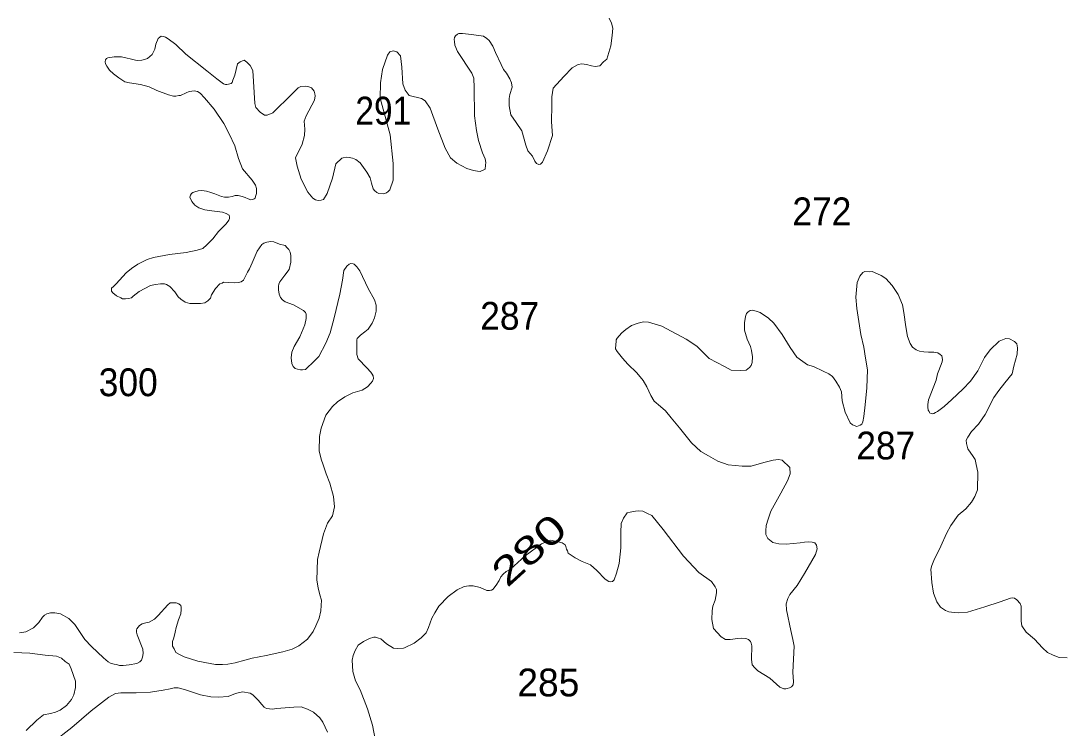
# Model space of a CAD drawing. Extents: x 445.4 to 500, y 8728.7 to 8784.
# Drawn here: x 448.43 to 454.45, y 8776.77 to 8780.84 of the extents above; entities that cross this region are included whole.
import ezdxf
from ezdxf.enums import TextEntityAlignment as Align

# ---------------------------------------------------------------- set-up
doc = ezdxf.new("R2010")
doc.units = 0
doc.header["$LTSCALE"] = 0.064
doc.layers.add('2', color=7, linetype='Continuous', lineweight=13)
doc.layers.add('21', color=7, linetype='Continuous')
doc.layers.add('61', color=7, linetype='Continuous')

msp = doc.modelspace()

# ---------------------------------------------------------------- linework, layer by layer
at = {"layer": '2'}
for points in [[(451.5512, 8780.5214), (451.6006, 8780.5708), (451.6344, 8780.5889), (451.6561, 8780.5937), (451.6814, 8780.5889), (451.7116, 8780.5828), (451.7321, 8780.578), (451.7586, 8780.5828), (451.7791, 8780.6045), (451.799, 8780.6197), (451.8219, 8780.6968), (451.8304, 8780.7558), (451.8328, 8780.798), (451.8267, 8780.8269), (451.8123, 8780.8558)], [(450.1689, 8779.8123), (450.1912, 8779.8476), (450.221, 8779.935), (450.2415, 8780.0187), (450.275, 8780.0503), (450.2834, 8780.053), (450.2993, 8780.0562), (450.3174, 8780.0548), (450.3356, 8780.0512), (450.356, 8780.043), (450.38, 8780.0236), (450.4195, 8779.971), (450.4378, 8779.9373), (450.4455, 8779.9065), (450.4546, 8779.8744), (450.4631, 8779.8648), (450.4759, 8779.8531), (450.4876, 8779.8467), (450.5164, 8779.8457), (450.5313, 8779.851), (450.542, 8779.8595), (450.5505, 8779.868), (450.5694, 8779.9241), (450.5694, 8780.0209), (450.5522, 8780.1843), (450.4947, 8780.396), (450.4969, 8780.4842), (450.5098, 8780.5616), (450.5378, 8780.6433), (450.5505, 8780.6627), (450.5701, 8780.6691), (450.5916, 8780.6627), (450.6131, 8780.639), (450.6196, 8780.5745), (450.6261, 8780.4777), (450.639, 8780.4412), (450.6627, 8780.4111), (450.7337, 8780.3939), (450.7552, 8780.381), (450.7832, 8780.338), (450.8263, 8780.2175), (450.8694, 8780.1079), (450.9005, 8780.0529), (450.9374, 8780.0223), (450.9939, 8779.9911), (451.0319, 8779.9801), (451.0562, 8779.9756), (451.0706, 8779.9747), (451.0985, 8779.9872), (451.1021, 8780.0097), (451.103, 8780.025), (451.0985, 8780.0466), (451.085, 8780.0816), (451.0616, 8780.1517), (451.0504, 8780.2092), (451.0376, 8780.2953), (451.0358, 8780.456), (451.034, 8780.511), (451.023, 8780.5403), (450.9404, 8780.665), (450.9255, 8780.7014), (450.9229, 8780.7224), (450.9216, 8780.7343), (450.9229, 8780.7455), (450.9281, 8780.7553), (450.9394, 8780.7646), (450.9486, 8780.7672), (450.969, 8780.7685), (451.0204, 8780.7632), (451.0896, 8780.7521), (451.1094, 8780.7402), (451.1226, 8780.727), (451.1443, 8780.6961), (451.1581, 8780.6593), (451.1923, 8780.5907), (451.2047, 8780.561), (451.2228, 8780.5393), (451.2421, 8780.508), (451.2517, 8780.4851), (451.2541, 8780.4598), (451.2421, 8780.4177), (451.2372, 8780.3948), (451.2372, 8780.3514), (451.2469, 8780.3009), (451.2782, 8780.2563), (451.3096, 8780.2081), (451.3327, 8780.1253), (451.3448, 8780.0928), (451.3713, 8780.0615), (451.3846, 8780.0326), (451.3942, 8780.0206), (451.4075, 8780.0145), (451.4184, 8780.0169), (451.4292, 8780.0278), (451.4582, 8780.0928), (451.4859, 8780.182), (451.4811, 8780.2602), (451.4825, 8780.3564), (451.4825, 8780.4034), (451.4909, 8780.4528), (451.5512, 8780.5214)], [(449.6815, 8780.0481), (449.6589, 8780.1215), (449.6262, 8780.1911), (449.5962, 8780.2495), (449.5411, 8780.3329), (449.4849, 8780.3984), (449.4599, 8780.4251), (449.444, 8780.4343), (449.4248, 8780.4384), (449.4115, 8780.4368), (449.3964, 8780.4343), (449.3789, 8780.4259), (449.3463, 8780.4118), (449.3372, 8780.4109), (449.3205, 8780.4068), (449.3071, 8780.4076), (449.2779, 8780.4143), (449.2111, 8780.4393), (449.1672, 8780.4613), (449.1179, 8780.4738), (449.0545, 8780.4846), (449.0278, 8780.4905), (448.9919, 8780.5122), (448.961, 8780.5355), (448.9384, 8780.5572), (448.9234, 8780.5797), (448.9151, 8780.593), (448.9142, 8780.6047), (448.9159, 8780.6164), (448.9209, 8780.6239), (448.9301, 8780.628), (448.9651, 8780.633), (448.986, 8780.6347), (449.0077, 8780.633), (449.0328, 8780.6289), (449.0662, 8780.6197), (449.0887, 8780.6139), (449.1004, 8780.613), (449.1254, 8780.6155), (449.1405, 8780.6189), (449.1572, 8780.6247), (449.1839, 8780.6464), (449.1989, 8780.6772), (449.205, 8780.7061), (449.21, 8780.717), (449.215, 8780.7295), (449.2192, 8780.7386), (449.2284, 8780.7478), (449.2367, 8780.752), (449.2493, 8780.7503), (449.2618, 8780.747), (449.2768, 8780.7378), (449.3211, 8780.7045), (449.377, 8780.6494), (449.4984, 8780.5529), (449.556, 8780.507), (449.5944, 8780.4787), (449.6061, 8780.4754), (449.6144, 8780.4754), (449.6236, 8780.4762), (449.6386, 8780.4795), (449.6436, 8780.4862), (449.6486, 8780.4995), (449.6562, 8780.5179), (449.6595, 8780.5279), (449.6756, 8780.5932), (449.6898, 8780.6056), (449.7128, 8780.6144), (449.7287, 8780.6038), (449.7482, 8780.5843), (449.7623, 8780.5543), (449.7747, 8780.3652), (449.78, 8780.3422), (449.8048, 8780.3157), (449.8296, 8780.298), (449.845, 8780.2984), (449.8784, 8780.3116), (449.9877, 8780.4197), (450.0231, 8780.4551), (450.0383, 8780.4632), (450.0666, 8780.4642), (450.0849, 8780.4621), (450.1, 8780.4551), (450.1152, 8780.4369), (450.1193, 8780.4217), (450.1213, 8780.4096), (450.1172, 8780.3853), (450.0697, 8780.2944), (450.0585, 8780.263), (450.0616, 8780.2176), (450.0598, 8780.1815), (450.0476, 8780.132), (450.0092, 8780.0531), (450.018, 8780.0057), (450.0404, 8779.9294), (450.0795, 8779.8551), (450.1074, 8779.8197), (450.1242, 8779.8104), (450.1391, 8779.8067), (450.1558, 8779.8086), (450.1689, 8779.8123)], [(449.8664, 8779.5715), (449.843, 8779.5682), (449.8263, 8779.5615), (449.8146, 8779.554), (449.7887, 8779.5148), (449.7587, 8779.449), (449.7441, 8779.4134), (449.7324, 8779.3942), (449.709, 8779.3492), (449.6965, 8779.34), (449.6806, 8779.3359), (449.6581, 8779.3342), (449.6222, 8779.335), (449.5938, 8779.3367), (449.5863, 8779.3325), (449.5737, 8779.3275), (449.5487, 8779.3017), (449.5245, 8779.2641), (449.5195, 8779.2458), (449.5036, 8779.2308), (449.4869, 8779.2183), (449.4627, 8779.2141), (449.4004, 8779.2147), (449.3737, 8779.2222), (449.3495, 8779.2388), (449.3336, 8779.253), (449.3152, 8779.2814), (449.286, 8779.3122), (449.2668, 8779.3247), (449.2551, 8779.328), (449.2317, 8779.328), (449.2042, 8779.3239), (449.1741, 8779.3172), (449.1099, 8779.2839), (449.0748, 8779.2563), (449.0648, 8779.248), (449.0489, 8779.243), (449.0314, 8779.2405), (449.0138, 8779.2422), (449.0038, 8779.2463), (448.9788, 8779.258), (448.9584, 8779.2759), (448.95, 8779.2851), (448.9509, 8779.3026), (448.9625, 8779.3126), (448.9776, 8779.3285), (449.0352, 8779.391), (449.0661, 8779.4168), (449.102, 8779.441), (449.1562, 8779.4685), (449.1925, 8779.4798), (449.2835, 8779.4964), (449.3803, 8779.5089), (449.4429, 8779.5206), (449.4747, 8779.5306), (449.498, 8779.5515), (449.5331, 8779.5865), (449.5662, 8779.6286), (449.6096, 8779.6728), (449.6254, 8779.6945), (449.6296, 8779.7028), (449.6296, 8779.7112), (449.6263, 8779.722), (449.6096, 8779.7328), (449.5895, 8779.7403), (449.5278, 8779.7478), (449.4869, 8779.7537), (449.4535, 8779.7653), (449.429, 8779.7809), (449.4131, 8779.8018), (449.4014, 8779.8268), (449.4056, 8779.8385), (449.4098, 8779.8468), (449.4173, 8779.8526), (449.4298, 8779.8576), (449.4482, 8779.8626), (449.4691, 8779.8643), (449.4958, 8779.861), (449.5216, 8779.8535), (449.545, 8779.8451), (449.5826, 8779.8301), (449.601, 8779.8268), (449.6227, 8779.8268), (449.6435, 8779.831), (449.6619, 8779.836), (449.6786, 8779.8368), (449.702, 8779.831), (449.7195, 8779.8243), (449.737, 8779.8176), (449.7526, 8779.8116), (449.7668, 8779.8141), (449.771, 8779.8174), (449.776, 8779.8208), (449.7794, 8779.83), (449.7835, 8779.8466), (449.7835, 8779.8566), (449.7835, 8779.8758), (449.7785, 8779.8958), (449.7593, 8779.925), (449.7032, 8779.9897), (449.6815, 8780.0481)], [(450.1574, 8777.5069), (450.1485, 8777.5389), (450.1387, 8777.5782), (450.1305, 8777.6236), (450.1343, 8777.7412), (450.1448, 8777.7833), (450.1704, 8777.8891), (450.1918, 8777.9498), (450.2222, 8777.9927), (450.233, 8778.0445), (450.2264, 8778.1048), (450.2055, 8778.1807), (450.1847, 8778.234), (450.1671, 8778.2871), (450.1562, 8778.3196), (450.1454, 8778.3672), (450.147, 8778.4489), (450.1554, 8778.4964), (450.1822, 8778.5712), (450.2214, 8778.6221), (450.2507, 8778.6496), (450.2924, 8778.6771), (450.3391, 8778.7004), (450.3925, 8778.7154), (450.4218, 8778.7354), (450.4426, 8778.7554), (450.4513, 8778.7686), (450.4572, 8778.7828), (450.4547, 8778.7986), (450.4497, 8778.8078), (450.4413, 8778.8203), (450.4179, 8778.8453), (450.3687, 8778.897), (450.362, 8778.9211), (450.3604, 8778.9545), (450.3612, 8778.9917), (450.3612, 8779.0058), (450.3637, 8779.0133), (450.3704, 8779.0217), (450.3829, 8779.0317), (450.4071, 8779.0508), (450.4263, 8779.0675), (450.4488, 8779.1017), (450.463, 8779.1325), (450.4722, 8779.1701), (450.4731, 8779.2041), (450.4639, 8779.235), (450.4264, 8779.3016), (450.3788, 8779.4017), (450.3608, 8779.4259), (450.3533, 8779.4335), (450.3466, 8779.4401), (450.3399, 8779.4435), (450.3274, 8779.4451), (450.3174, 8779.4401), (450.3032, 8779.4301), (450.2874, 8779.4051), (450.279, 8779.3484), (450.264, 8779.2692), (450.2314, 8779.132), (450.2088, 8779.0462), (450.1838, 8778.9854), (450.1429, 8778.9104), (450.107, 8778.8729), (450.0778, 8778.8462), (450.0652, 8778.8354), (450.0494, 8778.8329), (450.0369, 8778.8337), (450.0202, 8778.837), (450.006, 8778.8412), (449.9943, 8778.8521), (449.9876, 8778.8687), (449.9843, 8778.9029), (449.9884, 8778.9354), (450.0018, 8778.9679), (450.0327, 8779.0221), (450.0619, 8779.091), (450.0703, 8779.1277), (450.0703, 8779.1535), (450.0669, 8779.1635), (450.0544, 8779.1752), (449.9968, 8779.2061), (449.9489, 8779.2249), (449.9339, 8779.2349), (449.923, 8779.2482), (449.9147, 8779.2691), (449.9105, 8779.2924), (449.9105, 8779.315), (449.9121, 8779.3266), (449.918, 8779.3391), (449.9472, 8779.3775), (449.9714, 8779.41), (449.9816, 8779.4523), (449.9816, 8779.4915), (449.9774, 8779.5098), (449.9707, 8779.5257), (449.9615, 8779.5357), (449.949, 8779.5474), (449.9164, 8779.5565), (449.8831, 8779.569), (449.8664, 8779.5715)], [(453.6497, 8778.6596), (453.6928, 8778.7729), (453.7008, 8778.81), (453.7089, 8778.829), (453.7281, 8778.8798), (453.7301, 8778.8928), (453.7261, 8778.9128), (453.717, 8778.9209), (453.702, 8778.9309), (453.6809, 8778.9349), (453.6488, 8778.9349), (453.6217, 8778.9369), (453.5976, 8778.9409), (453.5775, 8778.9489), (453.5565, 8778.964), (453.5434, 8778.984), (453.5294, 8779.0241), (453.5183, 8779.0812), (453.507, 8779.1631), (453.4989, 8779.2072), (453.4749, 8779.2663), (453.4397, 8779.3174), (453.4036, 8779.3575), (453.3769, 8779.3751), (453.3388, 8779.3931), (453.3258, 8779.3981), (453.3077, 8779.3971), (453.2826, 8779.3991), (453.2716, 8779.3931), (453.2545, 8779.3721), (453.2395, 8779.335), (453.2304, 8779.2508), (453.2365, 8779.1849), (453.2595, 8779.0356), (453.2766, 8778.9635), (453.2877, 8778.9006), (453.2987, 8778.8325), (453.2937, 8778.7292), (453.2857, 8778.6323), (453.2777, 8778.5642), (453.2716, 8778.5341), (453.2656, 8778.5201), (453.2566, 8778.5141), (453.2476, 8778.5101), (453.2375, 8778.5071), (453.2124, 8778.5161), (453.1984, 8778.5281), (453.1703, 8778.5893), (453.1522, 8778.6544), (453.1482, 8778.7055), (453.1382, 8778.7336), (453.116, 8778.7674), (453.098, 8778.7955), (453.0769, 8778.8095), (453.0438, 8778.8256), (452.9876, 8778.8516), (452.9535, 8778.8616), (452.9264, 8778.8817), (452.8923, 8778.9067), (452.8541, 8778.9619), (452.808, 8779.036), (452.7602, 8779.1016), (452.7291, 8779.1307), (452.6809, 8779.1627), (452.6579, 8779.1707), (452.6378, 8779.1768), (452.6237, 8779.1748), (452.6117, 8779.1657), (452.6027, 8779.1577), (452.5976, 8779.1397), (452.5906, 8779.1026), (452.5916, 8779.0605), (452.6057, 8779.0094), (452.6247, 8778.9663), (452.6308, 8778.9443), (452.6366, 8778.9075), (452.6346, 8778.8745), (452.6286, 8778.8584), (452.6195, 8778.8454), (452.6005, 8778.8314), (452.5674, 8778.8284), (452.5152, 8778.8304), (452.4761, 8778.8514), (452.3878, 8778.8985), (452.3165, 8778.9697), (452.2558, 8779.0094), (452.1153, 8779.0835), (452.039, 8779.1066), (452.0109, 8779.1096), (451.9788, 8779.1016), (451.9417, 8779.0875), (451.9076, 8779.0645), (451.8855, 8779.0464), (451.8705, 8779.0294), (451.8584, 8779.0154), (451.8534, 8779.0064), (451.8524, 8778.9953), (451.8514, 8778.9793), (451.8494, 8778.9532), (451.8594, 8778.9392), (451.8895, 8778.9001)], [(454.4477, 8777.1755), (454.3999, 8777.1776), (454.3668, 8777.1916), (454.3336, 8777.2067), (454.3045, 8777.2337), (454.2584, 8777.2838), (454.2101, 8777.3244), (454.187, 8777.3595), (454.182, 8777.3876), (454.183, 8777.4737), (454.1759, 8777.4878), (454.1569, 8777.5088), (454.1438, 8777.5188), (454.1328, 8777.5218), (454.1218, 8777.5198), (454.0615, 8777.4978), (453.9732, 8777.4687), (453.8729, 8777.4377), (453.8211, 8777.4352), (453.7971, 8777.4362), (453.766, 8777.4402), (453.7469, 8777.4472), (453.7178, 8777.4673), (453.6967, 8777.4973), (453.6777, 8777.5484), (453.6686, 8777.6086), (453.6636, 8777.6857), (453.6676, 8777.7068), (453.6807, 8777.7368), (453.7199, 8777.8178), (453.753, 8777.8909), (453.7771, 8777.938), (453.8192, 8777.9971), (453.8646, 8778.0338), (453.8957, 8778.0709), (453.9148, 8778.105), (453.9308, 8778.1421), (453.9338, 8778.2443), (453.9228, 8778.2881), (453.9168, 8778.3161), (453.9058, 8778.3352), (453.8747, 8778.3783), (453.8687, 8778.4093), (453.8667, 8778.4284), (453.8747, 8778.4454), (453.8958, 8778.4775), (453.9359, 8778.5206), (453.9751, 8778.5753), (454.0243, 8778.6735), (454.0534, 8778.7146), (454.0875, 8778.7587), (454.1298, 8778.8094), (454.1408, 8778.8545), (454.1599, 8778.9237), (454.1619, 8778.9598), (454.1569, 8778.9828), (454.1438, 8778.9958), (454.1157, 8779.0109), (454.0937, 8779.0129), (454.0565, 8778.9978), (454.0044, 8778.9477), (453.9712, 8778.9036), (453.9331, 8778.8275), (453.89, 8778.7683), (453.8463, 8778.7208), (453.7841, 8778.6616), (453.739, 8778.6216), (453.7008, 8778.5935), (453.6888, 8778.5865), (453.6808, 8778.5825), (453.6727, 8778.5795), (453.6647, 8778.5825), (453.6557, 8778.5855), (453.6527, 8778.5925), (453.6477, 8778.6005), (453.6456, 8778.6175), (453.6456, 8778.6336), (453.6497, 8778.6596)], [(451.8895, 8778.9001), (451.9196, 8778.8661), (451.9718, 8778.8161), (452.0089, 8778.772), (452.03, 8778.7359), (452.0521, 8778.6848), (452.0711, 8778.6528), (452.1083, 8778.6227), (452.1363, 8778.5976), (452.1695, 8778.5565), (452.2178, 8778.4997), (452.286, 8778.4125), (452.3402, 8778.3624), (452.3844, 8778.3374), (452.4376, 8778.3073), (452.4968, 8778.2862), (452.578, 8778.2792), (452.6299, 8778.2789), (452.7021, 8778.3), (452.7563, 8778.313), (452.7864, 8778.317), (452.8075, 8778.313), (452.8517, 8778.2714), (452.8542, 8778.234), (452.8392, 8778.194), (452.7993, 8778.1242), (452.7418, 8778.0194), (452.7278, 8777.9736), (452.7162, 8777.9377), (452.713, 8777.9071), (452.714, 8777.886), (452.7246, 8777.8617), (452.7542, 8777.8385), (452.7891, 8777.8311), (452.8303, 8777.83), (452.9107, 8777.8374), (452.936, 8777.8417), (452.9614, 8777.8438), (452.9804, 8777.8417), (452.9952, 8777.8374), (453.0058, 8777.8248), (453.009, 8777.8026), (452.9984, 8777.7699), (452.936, 8777.6601), (452.8947, 8777.5927), (452.8524, 8777.5409), (452.8397, 8777.5167), (452.8312, 8777.486), (452.8323, 8777.4512), (452.8577, 8777.333), (452.8684, 8777.2816), (452.8769, 8777.2425), (452.8737, 8777.1676), (452.8684, 8777.0937), (452.8726, 8777.0377), (452.8705, 8777.0208), (452.861, 8777.0092), (452.8501, 8777.0036), (452.8367, 8776.9997), (452.8293, 8776.9976), (452.8166, 8776.9976), (452.7944, 8777.0071), (452.7373, 8777.0588), (452.6675, 8777.101), (452.6506, 8777.119), (452.6358, 8777.1348), (452.6306, 8777.1676), (452.6323, 8777.2458), (452.6302, 8777.2595), (452.6249, 8777.2701), (452.6133, 8777.2817), (452.5985, 8777.287), (452.5763, 8777.2891), (452.5519, 8777.288), (452.5086, 8777.2817), (452.497, 8777.2806), (452.4896, 8777.2806), (452.4811, 8777.2817), (452.4568, 8777.2965), (452.4124, 8777.345), (452.4039, 8777.3957), (452.405, 8777.447), (452.4082, 8777.4734), (452.423, 8777.5083), (452.4293, 8777.5495), (452.4293, 8777.5685), (452.423, 8777.5843), (452.4008, 8777.6149), (452.3278, 8777.6677), (452.2397, 8777.7603), (452.1234, 8777.9145), (452.0575, 8777.9943), (452.0332, 8778.007), (452.0068, 8778.0196), (451.9836, 8778.0218), (451.9635, 8778.0196), (451.9339, 8778.0144), (451.917, 8778.0101), (451.8958, 8777.9785), (451.8821, 8777.9479), (451.8789, 8777.8972)], [(451.8789, 8777.8972), (451.8789, 8777.8088), (451.8694, 8777.718), (451.8546, 8777.6631), (451.8419, 8777.624), (451.8324, 8777.6145), (451.8229, 8777.6134), (451.8112, 8777.6156), (451.7901, 8777.6282), (451.7425, 8777.6789), (451.7055, 8777.7106), (451.6569, 8777.7306), (451.6167, 8777.7517), (451.5886, 8777.7699), (451.5769, 8777.7783), (451.5727, 8777.7921), (451.5674, 8777.8016), (451.5643, 8777.8163), (451.559, 8777.8269), (451.5431, 8777.8375), (451.5199, 8777.8427), (451.4744, 8777.8522), (451.4237, 8777.8322), (451.3296, 8777.7636), (451.2446, 8777.6869), (451.2193, 8777.6721), (451.2034, 8777.6573), (451.1897, 8777.6426), (451.1791, 8777.6214), (451.1622, 8777.594), (451.1484, 8777.5771), (451.1453, 8777.5708), (451.1368, 8777.5655), (451.1326, 8777.5644), (451.1241, 8777.5634), (451.1083, 8777.5634), (451.0702, 8777.5803), (451.03, 8777.5908), (451.0047, 8777.5898), (450.9793, 8777.5855), (450.9381, 8777.5665), (450.8863, 8777.5296), (450.8334, 8777.4726), (450.8097, 8777.435), (450.7928, 8777.4044), (450.7727, 8777.3495), (450.761, 8777.3189), (450.7304, 8777.2915), (450.6913, 8777.2598), (450.6363, 8777.2334), (450.6289, 8777.2313), (450.593, 8777.2292), (450.5718, 8777.2313), (450.5327, 8777.2556), (450.4999, 8777.2851), (450.4862, 8777.2894), (450.4693, 8777.2946), (450.4598, 8777.2946), (450.4333, 8777.2872), (450.3989, 8777.27), (450.3693, 8777.2478), (450.3513, 8777.2182), (450.3397, 8777.1887), (450.3354, 8777.1633), (450.3386, 8777.0968), (450.3534, 8777.043), (450.3811, 8776.9926), (450.4224, 8776.8828), (450.4509, 8776.7878), (450.4668, 8776.7086)], [(448.421, 8777.3203), (448.4576, 8777.3263), (448.5017, 8777.3483), (448.5315, 8777.3795), (448.5531, 8777.41), (448.5658, 8777.4205), (448.5792, 8777.4286), (448.6001, 8777.4339), (448.6246, 8777.4339), (448.6567, 8777.4286), (448.7044, 8777.4019), (448.7402, 8777.3684), (448.7961, 8777.2813), (448.8344, 8777.2413), (448.9037, 8777.1751), (448.9305, 8777.152), (448.9454, 8777.146), (448.9648, 8777.1401), (448.9782, 8777.1371), (448.9954, 8777.1326), (449.0177, 8777.1311), (449.0527, 8777.1349), (449.0967, 8777.1438), (449.1124, 8777.1535), (449.122, 8777.1632), (449.1295, 8777.1795), (449.1325, 8777.2011), (449.1302, 8777.2249), (449.0986, 8777.3074), (449.0934, 8777.3231), (449.0934, 8777.3342), (449.0956, 8777.3432), (449.1105, 8777.361), (449.1261, 8777.3707), (449.147, 8777.3767), (449.1664, 8777.3819), (449.1977, 8777.3982), (449.2193, 8777.4191), (449.2752, 8777.4801), (449.2886, 8777.492), (449.3043, 8777.4928), (449.3223, 8777.4915), (449.3371, 8777.4861), (449.3482, 8777.4771), (449.3505, 8777.4682), (449.3512, 8777.4548), (449.3482, 8777.4295), (449.3356, 8777.3938), (449.3221, 8777.3506), (449.3163, 8777.324), (449.3088, 8777.2906), (449.3006, 8777.269), (449.3014, 8777.2429), (449.3103, 8777.2273), (449.32, 8777.2072), (449.3379, 8777.196), (449.3692, 8777.1819), (449.4459, 8777.1558), (449.5182, 8777.1424), (449.5493, 8777.1368), (449.5896, 8777.1376), (449.6194, 8777.139), (449.6619, 8777.1472), (449.7163, 8777.1629), (449.7591, 8777.1737), (449.8396, 8777.1901), (449.9358, 8777.2094), (449.9902, 8777.225), (450.0274, 8777.2444), (450.0774, 8777.2838), (450.1109, 8777.327), (450.1261, 8777.3595), (450.1455, 8777.4049), (450.1552, 8777.4466), (450.1574, 8777.5069)], [(448.5597, 8776.8473), (448.5999, 8776.8563), (448.6282, 8776.8637), (448.6543, 8776.8741), (448.6911, 8776.9021), (448.7202, 8776.9363), (448.7329, 8776.9631), (448.7433, 8777.0048), (448.7426, 8777.0413), (448.7179, 8777.1132), (448.7075, 8777.1385), (448.6837, 8777.1556), (448.6621, 8777.1735), (448.6337, 8777.1854), (448.5693, 8777.1915), (448.4807, 8777.202), (448.389, 8777.2072)], [(450.1926, 8776.7473), (450.1656, 8776.8052), (450.1477, 8776.8312), (450.112, 8776.8625), (450.0784, 8776.8803), (450.0412, 8776.8937), (449.9997, 8776.8923), (449.9237, 8776.8871), (449.8991, 8776.8841), (449.876, 8776.8811), (449.8588, 8776.8826), (449.8417, 8776.8841), (449.8283, 8776.8916), (449.8149, 8776.9072), (449.7948, 8776.9325), (449.7627, 8776.9623), (449.7471, 8776.9734), (449.7046, 8776.9809), (449.6636, 8776.9705), (449.6206, 8776.9526), (449.5662, 8776.9504), (449.5208, 8776.9511), (449.4619, 8776.9638), (449.3755, 8776.9913), (449.333, 8777.0032), (449.3114, 8777.0025), (449.2883, 8776.9973), (449.2474, 8776.9899), (449.1744, 8776.978), (449.0917, 8776.975), (449.0045, 8776.9743), (448.9724, 8776.9713), (448.9344, 8776.9497), (448.8338, 8776.8708), (448.7216, 8776.7751), (448.6083, 8776.6872)], [(448.4598, 8776.758), (448.5217, 8776.8176), (448.5597, 8776.8473)]]:
    msp.add_lwpolyline(points, dxfattribs=at)

# ---------------------------------------------------------------- texts
at = {"layer": '21'}
for s, width, p in [('291', 0.9, (450.3529, 8780.2443)), ('272', 0.95, (452.8664, 8779.6647)), ('287', 0.95, (451.0711, 8779.0636)), ('300', 0.95, (448.877, 8778.6813)), ('287', 0.95, (453.2339, 8778.3174))]:
    msp.add_text(s, height=0.16, dxfattribs=dict(at, width=width)).set_placement(p)
msp.add_text('285', height=0.16, dxfattribs=at).set_placement((451.2844, 8776.954))
at = {"layer": '61', "width": 1.35}
msp.add_text('280', height=0.16, rotation=42.302, dxfattribs=at).set_placement((451.4049, 8777.7379), align=Align.CENTER)

doc.saveas('drawing.dxf')
